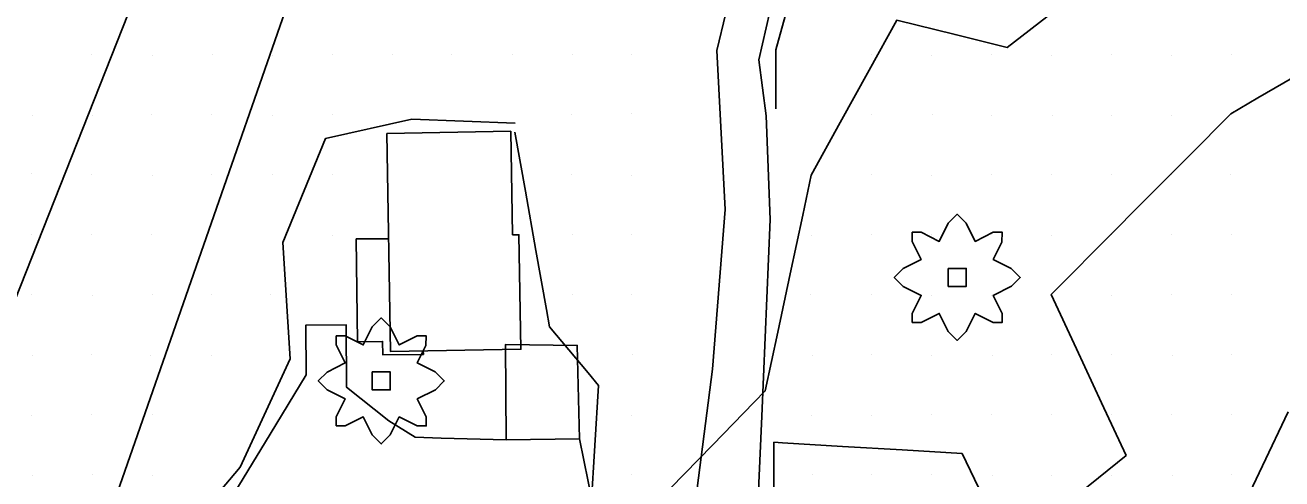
# Model space of a CAD drawing. Extents: x 1602514 to 1609837, y 863887 to 871157.
# Drawn here: x 1606307.1 to 1606621.5, y 866925.1 to 867038.4 of the extents above; entities that cross this region are included whole.
import ezdxf

# ---------------------------------------------------------------- set-up
doc = ezdxf.new("R2010")
doc.units = 0
for name, color, linetype in [('Environmental-New trees', 7, 'Continuous'), ('Survey-Buildings', 7, 'Continuous'), ('Survey-Edge of pavement', 7, 'Continuous'), ('Survey-Entrances', 7, 'Continuous'), ('Survey-Ridge Lines', 7, 'Continuous'), ('Survey-Spot dirt', 7, 'Continuous'), ('Survey-Vegetation trees', 7, 'Continuous'), ('Text General Notes', 7, 'Continuous'), ('USER-Stair wood', 7, 'Continuous')]:
    doc.layers.add(name, color=color, linetype=linetype)

msp = doc.modelspace()

# ---------------------------------------------------------------- linework, layer by layer
at = {"layer": 'Environmental-New trees'}
for points in [[(1606529.03, 866964.12), (1606529.03, 866966.37), (1606531.28, 866970.87), (1606526.78, 866973.12), (1606524.53, 866975.37), (1606526.72, 866977.57), (1606531.28, 866979.87), (1606529.03, 866984.38), (1606529.03, 866986.63), (1606531.28, 866986.63), (1606535.78, 866984.38), (1606538.03, 866988.88), (1606540.28, 866991.13), (1606542.53, 866988.88), (1606544.78, 866984.38), (1606549.28, 866986.63), (1606551.53, 866986.63), (1606551.45, 866984.2), (1606549.28, 866979.87), (1606553.78, 866977.62), (1606556.03, 866975.37), (1606553.84, 866973.18), (1606549.28, 866970.87), (1606551.53, 866966.37), (1606551.53, 866964.12), (1606549.28, 866964.12), (1606544.78, 866966.37), (1606542.53, 866961.87), (1606540.28, 866959.62), (1606538.03, 866961.87), (1606535.78, 866966.37), (1606531.28, 866964.12)], [(1606529.03, 866964.12), (1606529.03, 866966.37), (1606531.28, 866970.87), (1606526.78, 866973.12), (1606524.53, 866975.37), (1606526.72, 866977.57), (1606531.28, 866979.87), (1606529.03, 866984.38), (1606529.03, 866986.63), (1606531.28, 866986.63), (1606535.78, 866984.38), (1606538.03, 866988.88), (1606540.28, 866991.13), (1606542.53, 866988.88), (1606544.78, 866984.38), (1606549.28, 866986.63), (1606551.53, 866986.63), (1606551.45, 866984.2), (1606549.28, 866979.87), (1606553.78, 866977.62), (1606556.03, 866975.37), (1606553.84, 866973.18), (1606549.28, 866970.87), (1606551.53, 866966.37), (1606551.53, 866964.12), (1606549.28, 866964.12), (1606544.78, 866966.37), (1606542.53, 866961.87), (1606540.28, 866959.62), (1606538.03, 866961.87), (1606535.78, 866966.37), (1606531.28, 866964.12)], [(1606538.03, 866977.62), (1606542.53, 866977.62), (1606542.53, 866973.12), (1606538.03, 866973.12)], [(1606538.03, 866977.62), (1606542.53, 866977.62), (1606542.53, 866973.12), (1606538.03, 866973.12)], [(1606384.93, 866938.26), (1606384.93, 866940.51), (1606387.18, 866945.01), (1606382.68, 866947.26), (1606380.43, 866949.51), (1606382.62, 866951.7), (1606387.18, 866954.01), (1606384.93, 866958.51), (1606384.93, 866960.76), (1606387.18, 866960.76), (1606391.68, 866958.51), (1606393.93, 866963.01), (1606396.18, 866965.26), (1606398.43, 866963.01), (1606400.68, 866958.51), (1606405.19, 866960.76), (1606407.44, 866960.76), (1606407.35, 866958.34), (1606405.19, 866954.01), (1606409.69, 866951.76), (1606411.94, 866949.51), (1606409.74, 866947.32), (1606405.19, 866945.01), (1606407.44, 866940.51), (1606407.44, 866938.26), (1606405.19, 866938.26), (1606400.68, 866940.51), (1606398.43, 866936.01), (1606396.18, 866933.76), (1606393.93, 866936.01), (1606391.68, 866940.51), (1606387.18, 866938.26)], [(1606384.93, 866938.26), (1606384.93, 866940.51), (1606387.18, 866945.01), (1606382.68, 866947.26), (1606380.43, 866949.51), (1606382.62, 866951.7), (1606387.18, 866954.01), (1606384.93, 866958.51), (1606384.93, 866960.76), (1606387.18, 866960.76), (1606391.68, 866958.51), (1606393.93, 866963.01), (1606396.18, 866965.26), (1606398.43, 866963.01), (1606400.68, 866958.51), (1606405.19, 866960.76), (1606407.44, 866960.76), (1606407.35, 866958.34), (1606405.19, 866954.01), (1606409.69, 866951.76), (1606411.94, 866949.51), (1606409.74, 866947.32), (1606405.19, 866945.01), (1606407.44, 866940.51), (1606407.44, 866938.26), (1606405.19, 866938.26), (1606400.68, 866940.51), (1606398.43, 866936.01), (1606396.18, 866933.76), (1606393.93, 866936.01), (1606391.68, 866940.51), (1606387.18, 866938.26)], [(1606393.93, 866951.76), (1606398.43, 866951.76), (1606398.43, 866947.26), (1606393.93, 866947.26)], [(1606393.93, 866951.76), (1606398.43, 866951.76), (1606398.43, 866947.26), (1606393.93, 866947.26)]]:
    msp.add_lwpolyline(points, close=True, dxfattribs=at)
at = {"layer": 'Survey-Buildings'}
msp.add_lwpolyline([(1606397.54, 867011.34), (1606428.57, 867011.88), (1606429.02, 866986.01), (1606430.63, 866986.04), (1606431.13, 866957.43), (1606398.48, 866956.87), (1606397.54, 867011.34)], dxfattribs=at)
msp.add_lwpolyline([(1606397.54, 867011.34), (1606428.57, 867011.88), (1606429.02, 866986.01), (1606430.63, 866986.04), (1606431.13, 866957.43), (1606398.48, 866956.87), (1606397.54, 867011.34)], dxfattribs=at)
at = {"layer": 'Survey-Edge of pavement'}
msp.add_line((1606427.41, 866934.82), (1606445.78, 866935.07), dxfattribs=at)
msp.add_line((1606427.41, 866934.82), (1606445.78, 866935.07), dxfattribs=at)
msp.add_lwpolyline([(1606427.41, 866934.82), (1606427.29, 866958.63), (1606445.2, 866958.38), (1606445.78, 866935.07)], dxfattribs=at)
msp.add_lwpolyline([(1606427.41, 866934.82), (1606427.29, 866958.63), (1606445.2, 866958.38), (1606445.78, 866935.07)], dxfattribs=at)
at = {"layer": 'Survey-Entrances'}
for points in [[(1606489.61, 866901.67), (1606491.38, 866940.67), (1606493.5, 866989.86), (1606492.5, 867015.72), (1606490.65, 867029.71), (1606494.28, 867045.76), (1606504.2, 867058.76), (1606512.41, 867069.52), (1606530.05, 867082.64), (1606547.65, 867095.7), (1606562.81, 867110.84), (1606575.73, 867126.82), (1606587.76, 867146.76), (1606597.91, 867167.88), (1606614.2, 867185.95)], [(1606489.61, 866901.67), (1606491.38, 866940.67), (1606493.5, 866989.86), (1606492.5, 867015.72), (1606490.65, 867029.71), (1606494.28, 867045.76), (1606504.2, 867058.76), (1606512.41, 867069.52), (1606530.05, 867082.64), (1606547.65, 867095.7), (1606562.81, 867110.84), (1606575.73, 867126.82), (1606587.76, 867146.76), (1606597.91, 867167.88), (1606614.2, 867185.95)], [(1606466.47, 866903.86), (1606474.48, 866916.88), (1606479.06, 866952.47), (1606482.24, 866992.31), (1606480.1, 867032.07), (1606484.66, 867050.83), (1606501.7, 867071.56), (1606532.77, 867094.34), (1606555.23, 867114.14), (1606571.19, 867133.88), (1606592.18, 867172.66), (1606598.96, 867184.02)], [(1606466.47, 866903.86), (1606474.48, 866916.88), (1606479.06, 866952.47), (1606482.24, 866992.31), (1606480.1, 867032.07), (1606484.66, 867050.83), (1606501.7, 867071.56), (1606532.77, 867094.34), (1606555.23, 867114.14), (1606571.19, 867133.88), (1606592.18, 867172.66), (1606598.96, 867184.02)], [(1606314.03, 866870.33), (1606317.68, 866885.17), (1606331.98, 866890.51), (1606341.58, 866898.15), (1606354.86, 866914.05), (1606368.4, 866936.25), (1606377.43, 866951.01), (1606377.28, 866963.41), (1606387.37, 866963.53), (1606387.51, 866947.94), (1606398.05, 866939.54), (1606404.68, 866935.46), (1606411.18, 866935.22), (1606427.41, 866934.82)], [(1606314.03, 866870.33), (1606317.68, 866885.17), (1606331.98, 866890.51), (1606341.58, 866898.15), (1606354.86, 866914.05), (1606368.4, 866936.25), (1606377.43, 866951.01), (1606377.28, 866963.41), (1606387.37, 866963.53), (1606387.51, 866947.94), (1606398.05, 866939.54), (1606404.68, 866935.46), (1606411.18, 866935.22), (1606427.41, 866934.82)], [(1606445.78, 866935.07), (1606449, 866919.05), (1606459.6, 866907.42), (1606466.47, 866903.86)], [(1606445.78, 866935.07), (1606449, 866919.05), (1606459.6, 866907.42), (1606466.47, 866903.86)]]:
    msp.add_lwpolyline(points, dxfattribs=at)
at = {"layer": 'Survey-Ridge Lines'}
msp.add_lwpolyline([(1606494.9, 867017.45), (1606494.93, 867032.26), (1606498.09, 867043.66), (1606506.69, 867055.66)], dxfattribs=at)
msp.add_lwpolyline([(1606494.9, 867017.45), (1606494.93, 867032.26), (1606498.09, 867043.66), (1606506.69, 867055.66)], dxfattribs=at)
at = {"layer": 'Survey-Spot dirt'}
for p, q in [((1606323.8, 867031.01), (1606323.8, 867031.01)), ((1606323.8, 867031.01), (1606323.8, 867031.01)), ((1606338.93, 867030.84), (1606338.93, 867030.84)), ((1606338.93, 867030.84), (1606338.93, 867030.84)), ((1606353.86, 867031.17), (1606353.86, 867031.17)), ((1606353.86, 867031.17), (1606353.86, 867031.17)), ((1606368.91, 867030.75), (1606368.91, 867030.75)), ((1606368.91, 867030.75), (1606368.91, 867030.75)), ((1606383.98, 867031), (1606383.98, 867031)), ((1606383.98, 867031), (1606383.98, 867031)), ((1606398.88, 867031.05), (1606398.88, 867031.05)), ((1606398.88, 867031.05), (1606398.88, 867031.05)), ((1606413.81, 867030.99), (1606413.81, 867030.99)), ((1606413.81, 867030.99), (1606413.81, 867030.99)), ((1606428.91, 867031.15), (1606428.91, 867031.15)), ((1606428.91, 867031.15), (1606428.91, 867031.15)), ((1606443.92, 867031.07), (1606443.92, 867031.07)), ((1606443.92, 867031.07), (1606443.92, 867031.07)), ((1606458.88, 867031.13), (1606458.88, 867031.13)), ((1606458.88, 867031.13), (1606458.88, 867031.13)), ((1606518.87, 867030.96), (1606518.87, 867030.96)), ((1606518.87, 867030.96), (1606518.87, 867030.96)), ((1606533.87, 867030.93), (1606533.87, 867030.93)), ((1606533.87, 867030.93), (1606533.87, 867030.93)), ((1606548.85, 867030.96), (1606548.85, 867030.96)), ((1606548.85, 867030.96), (1606548.85, 867030.96)), ((1606563.87, 867030.93), (1606563.87, 867030.93)), ((1606563.87, 867030.93), (1606563.87, 867030.93)), ((1606578.94, 867030.99), (1606578.94, 867030.99)), ((1606578.94, 867030.99), (1606578.94, 867030.99)), ((1606593.97, 867030.88), (1606593.97, 867030.88)), ((1606593.97, 867030.88), (1606593.97, 867030.88)), ((1606608.92, 867030.96), (1606608.92, 867030.96)), ((1606608.92, 867030.96), (1606608.92, 867030.96)), ((1606308.87, 867015.92), (1606308.87, 867015.92)), ((1606308.87, 867015.92), (1606308.87, 867015.92)), ((1606323.99, 867015.77), (1606323.99, 867015.77)), ((1606323.99, 867015.77), (1606323.99, 867015.77)), ((1606338.74, 867015.99), (1606338.74, 867015.99)), ((1606338.74, 867015.99), (1606338.74, 867015.99)), ((1606353.72, 867016.14), (1606353.72, 867016.14)), ((1606353.72, 867016.14), (1606353.72, 867016.14)), ((1606368.85, 867015.9), (1606368.85, 867015.9)), ((1606368.85, 867015.9), (1606368.85, 867015.9)), ((1606383.96, 867016.03), (1606383.96, 867016.03)), ((1606383.96, 867016.03), (1606383.96, 867016.03)), ((1606443.88, 867016.02), (1606443.88, 867016.02)), ((1606443.88, 867016.02), (1606443.88, 867016.02)), ((1606458.81, 867016.24), (1606458.81, 867016.24)), ((1606458.81, 867016.24), (1606458.81, 867016.24)), ((1606518.79, 867016.12), (1606518.79, 867016.12)), ((1606518.79, 867016.12), (1606518.79, 867016.12)), ((1606533.98, 867016), (1606533.98, 867016)), ((1606533.98, 867016), (1606533.98, 867016)), ((1606548.95, 867015.93), (1606548.95, 867015.93)), ((1606548.95, 867015.93), (1606548.95, 867015.93)), ((1606563.99, 867015.93), (1606563.99, 867015.93)), ((1606563.99, 867015.93), (1606563.99, 867015.93)), ((1606578.79, 867015.94), (1606578.79, 867015.94)), ((1606578.79, 867015.94), (1606578.79, 867015.94)), ((1606593.99, 867015.87), (1606593.99, 867015.87)), ((1606593.99, 867015.87), (1606593.99, 867015.87)), ((1606608.73, 867016.26), (1606608.73, 867016.26)), ((1606608.73, 867016.26), (1606608.73, 867016.26)), ((1606308.74, 867001.32), (1606308.74, 867001.32)), ((1606308.74, 867001.32), (1606308.74, 867001.32)), ((1606323.71, 867001.06), (1606323.71, 867001.06)), ((1606323.71, 867001.06), (1606323.71, 867001.06)), ((1606338.86, 867000.83), (1606338.86, 867000.83)), ((1606338.86, 867000.83), (1606338.86, 867000.83)), ((1606353.8, 867001.03), (1606353.8, 867001.03)), ((1606353.8, 867001.03), (1606353.8, 867001.03)), ((1606368.86, 867000.98), (1606368.86, 867000.98)), ((1606368.86, 867000.98), (1606368.86, 867000.98)), ((1606384.05, 867001.06), (1606384.05, 867001.06)), ((1606384.05, 867001.06), (1606384.05, 867001.06)), ((1606443.75, 867001.02), (1606443.75, 867001.02)), ((1606443.75, 867001.02), (1606443.75, 867001.02)), ((1606458.75, 867000.71), (1606458.75, 867000.71)), ((1606458.75, 867000.71), (1606458.75, 867000.71)), ((1606503.75, 867000.94), (1606503.75, 867000.94)), ((1606503.75, 867000.94), (1606503.75, 867000.94)), ((1606518.81, 867001.04), (1606518.81, 867001.04)), ((1606518.81, 867001.04), (1606518.81, 867001.04)), ((1606533.92, 867000.93), (1606533.92, 867000.93)), ((1606533.92, 867000.93), (1606533.92, 867000.93)), ((1606548.81, 867001.02), (1606548.81, 867001.02)), ((1606548.81, 867001.02), (1606548.81, 867001.02)), ((1606563.97, 867001.15), (1606563.97, 867001.15)), ((1606563.97, 867001.15), (1606563.97, 867001.15)), ((1606578.82, 867000.97), (1606578.82, 867000.97)), ((1606578.82, 867000.97), (1606578.82, 867000.97)), ((1606593.93, 867000.96), (1606593.93, 867000.96)), ((1606593.93, 867000.96), (1606593.93, 867000.96)), ((1606608.76, 867001.03), (1606608.76, 867001.03)), ((1606608.76, 867001.03), (1606608.76, 867001.03)), ((1606308.73, 866985.97), (1606308.73, 866985.97)), ((1606308.73, 866985.97), (1606308.73, 866985.97)), ((1606323.72, 866986.05), (1606323.72, 866986.05)), ((1606323.72, 866986.05), (1606323.72, 866986.05)), ((1606338.76, 866986), (1606338.76, 866986)), ((1606338.76, 866986), (1606338.76, 866986)), ((1606384.03, 866985.88), (1606384.03, 866985.88)), ((1606384.03, 866985.88), (1606384.03, 866985.88)), ((1606444.01, 866986.13), (1606444.01, 866986.13)), ((1606444.01, 866986.13), (1606444.01, 866986.13)), ((1606458.82, 866986.01), (1606458.82, 866986.01)), ((1606458.82, 866986.01), (1606458.82, 866986.01)), ((1606503.81, 866985.94), (1606503.81, 866985.94)), ((1606503.81, 866985.94), (1606503.81, 866985.94)), ((1606518.87, 866986.08), (1606518.87, 866986.08)), ((1606518.87, 866986.08), (1606518.87, 866986.08)), ((1606533.83, 866986.03), (1606533.83, 866986.03)), ((1606533.83, 866986.03), (1606533.83, 866986.03)), ((1606548.95, 866986.06), (1606548.95, 866986.06)), ((1606548.95, 866986.06), (1606548.95, 866986.06)), ((1606563.83, 866985.9), (1606563.83, 866985.9)), ((1606563.83, 866985.9), (1606563.83, 866985.9)), ((1606578.88, 866985.98), (1606578.88, 866985.98)), ((1606578.88, 866985.98), (1606578.88, 866985.98)), ((1606593.83, 866986.07), (1606593.83, 866986.07)), ((1606593.83, 866986.07), (1606593.83, 866986.07)), ((1606608.89, 866986), (1606608.89, 866986)), ((1606608.89, 866986), (1606608.89, 866986)), ((1606308.78, 866971.02), (1606308.78, 866971.02)), ((1606308.78, 866971.02), (1606308.78, 866971.02)), ((1606338.83, 866971.08), (1606338.83, 866971.08)), ((1606338.83, 866971.08), (1606338.83, 866971.08)), ((1606353.69, 866971.21), (1606353.69, 866971.21)), ((1606353.69, 866971.21), (1606353.69, 866971.21)), ((1606368.59, 866971.09), (1606368.59, 866971.09)), ((1606368.59, 866971.09), (1606368.59, 866971.09)), ((1606444.04, 866971.06), (1606444.04, 866971.06)), ((1606444.04, 866971.06), (1606444.04, 866971.06)), ((1606458.85, 866971.06), (1606458.85, 866971.06)), ((1606458.85, 866971.06), (1606458.85, 866971.06)), ((1606503.67, 866971.05), (1606503.67, 866971.05)), ((1606503.67, 866971.05), (1606503.67, 866971.05)), ((1606518.84, 866971), (1606518.84, 866971)), ((1606518.84, 866971), (1606518.84, 866971)), ((1606563.78, 866971.08), (1606563.78, 866971.08)), ((1606563.78, 866971.08), (1606563.78, 866971.08)), ((1606593.9, 866971.01), (1606593.9, 866971.01)), ((1606593.9, 866971.01), (1606593.9, 866971.01)), ((1606608.86, 866970.99), (1606608.86, 866970.99)), ((1606608.86, 866970.99), (1606608.86, 866970.99)), ((1606323.82, 866970.94), (1606323.82, 866970.94)), ((1606323.82, 866970.94), (1606323.82, 866970.94)), ((1606533.82, 866970.93), (1606533.82, 866970.93)), ((1606533.82, 866970.93), (1606533.82, 866970.93)), ((1606548.83, 866970.95), (1606548.83, 866970.95)), ((1606548.83, 866970.95), (1606548.83, 866970.95)), ((1606578.85, 866970.84), (1606578.85, 866970.84)), ((1606578.85, 866970.84), (1606578.85, 866970.84)), ((1606308.81, 866955.86), (1606308.81, 866955.86)), ((1606308.81, 866955.86), (1606308.81, 866955.86)), ((1606323.75, 866956.14), (1606323.75, 866956.14)), ((1606323.75, 866956.14), (1606323.75, 866956.14)), ((1606338.57, 866955.81), (1606338.57, 866955.81)), ((1606338.57, 866955.81), (1606338.57, 866955.81)), ((1606353.66, 866955.91), (1606353.66, 866955.91)), ((1606353.66, 866955.91), (1606353.66, 866955.91)), ((1606458.96, 866956.14), (1606458.96, 866956.14)), ((1606458.96, 866956.14), (1606458.96, 866956.14)), ((1606503.96, 866955.98), (1606503.96, 866955.98)), ((1606503.96, 866955.98), (1606503.96, 866955.98)), ((1606518.93, 866956.04), (1606518.93, 866956.04)), ((1606518.93, 866956.04), (1606518.93, 866956.04)), ((1606533.93, 866955.93), (1606533.93, 866955.93)), ((1606533.93, 866955.93), (1606533.93, 866955.93)), ((1606549.04, 866955.8), (1606549.04, 866955.8)), ((1606549.04, 866955.8), (1606549.04, 866955.8)), ((1606563.83, 866956.09), (1606563.83, 866956.09)), ((1606563.83, 866956.09), (1606563.83, 866956.09)), ((1606578.86, 866956.04), (1606578.86, 866956.04)), ((1606578.86, 866956.04), (1606578.86, 866956.04)), ((1606594.07, 866955.98), (1606594.07, 866955.98)), ((1606594.07, 866955.98), (1606594.07, 866955.98)), ((1606608.92, 866956.05), (1606608.92, 866956.05)), ((1606608.92, 866956.05), (1606608.92, 866956.05)), ((1606308.76, 866940.95), (1606308.76, 866940.95)), ((1606308.76, 866940.95), (1606308.76, 866940.95)), ((1606323.62, 866941.09), (1606323.62, 866941.09)), ((1606323.62, 866941.09), (1606323.62, 866941.09)), ((1606338.85, 866941.04), (1606338.85, 866941.04)), ((1606338.85, 866941.04), (1606338.85, 866941.04)), ((1606458.79, 866940.93), (1606458.79, 866940.93)), ((1606458.79, 866940.93), (1606458.79, 866940.93)), ((1606503.84, 866940.84), (1606503.84, 866940.84)), ((1606503.84, 866940.84), (1606503.84, 866940.84)), ((1606518.88, 866940.95), (1606518.88, 866940.95)), ((1606518.88, 866940.95), (1606518.88, 866940.95)), ((1606533.77, 866941.05), (1606533.77, 866941.05)), ((1606533.77, 866941.05), (1606533.77, 866941.05)), ((1606548.93, 866941.08), (1606548.93, 866941.08)), ((1606548.93, 866941.08), (1606548.93, 866941.08)), ((1606563.91, 866941.11), (1606563.91, 866941.11)), ((1606563.91, 866941.11), (1606563.91, 866941.11)), ((1606578.94, 866941.07), (1606578.94, 866941.07)), ((1606578.94, 866941.07), (1606578.94, 866941.07)), ((1606593.82, 866941.07), (1606593.82, 866941.07)), ((1606593.82, 866941.07), (1606593.82, 866941.07)), ((1606608.8, 866941), (1606608.8, 866941)), ((1606608.8, 866941), (1606608.8, 866941)), ((1606308.87, 866925.99), (1606308.87, 866925.99)), ((1606308.87, 866925.99), (1606308.87, 866925.99)), ((1606323.84, 866926.14), (1606323.84, 866926.14)), ((1606323.84, 866926.14), (1606323.84, 866926.14)), ((1606338.92, 866925.94), (1606338.92, 866925.94)), ((1606338.92, 866925.94), (1606338.92, 866925.94)), ((1606458.78, 866926.08), (1606458.78, 866926.08)), ((1606458.78, 866926.08), (1606458.78, 866926.08)), ((1606504.01, 866926.12), (1606504.01, 866926.12)), ((1606504.01, 866926.12), (1606504.01, 866926.12)), ((1606518.85, 866926.15), (1606518.85, 866926.15)), ((1606518.85, 866926.15), (1606518.85, 866926.15)), ((1606533.88, 866926.05), (1606533.88, 866926.05)), ((1606533.88, 866926.05), (1606533.88, 866926.05)), ((1606548.98, 866925.98), (1606548.98, 866925.98)), ((1606548.98, 866925.98), (1606548.98, 866925.98)), ((1606563.96, 866925.88), (1606563.96, 866925.88)), ((1606563.96, 866925.88), (1606563.96, 866925.88)), ((1606578.93, 866925.95), (1606578.93, 866925.95)), ((1606578.93, 866925.95), (1606578.93, 866925.95)), ((1606594.05, 866925.99), (1606594.05, 866925.99)), ((1606594.05, 866925.99), (1606594.05, 866925.99)), ((1606608.86, 866926.07), (1606608.86, 866926.07)), ((1606608.86, 866926.07), (1606608.86, 866926.07))]:
    msp.add_line(p, q, dxfattribs=at)
at = {"layer": 'Survey-Vegetation trees'}
for points in [[(1606468.55, 866922.7), (1606479.01, 866933.44), (1606489.48, 866944.19), (1606492.25, 866947.03), (1606495.37, 866961.65), (1606498.49, 866976.26), (1606501.61, 866990.88), (1606503.75, 867000.94), (1606511.01, 867014.06), (1606518.27, 867027.17), (1606525.16, 867039.61), (1606539.72, 867036.03), (1606552.78, 867032.82), (1606564.51, 867041.9)], [(1606468.55, 866922.7), (1606479.01, 866933.44), (1606489.48, 866944.19), (1606492.25, 866947.03), (1606495.37, 866961.65), (1606498.49, 866976.26), (1606501.61, 866990.88), (1606503.75, 867000.94), (1606511.01, 867014.06), (1606518.27, 867027.17), (1606525.16, 867039.61), (1606539.72, 867036.03), (1606552.78, 867032.82), (1606564.51, 867041.9)], [(1606628.46, 867027.75), (1606615.52, 867020.21), (1606608.73, 867016.26), (1606598.19, 867005.66), (1606587.64, 866995.06), (1606577.1, 866984.47), (1606566.55, 866973.87), (1606563.78, 866971.08), (1606570.1, 866957.56), (1606576.41, 866944.03), (1606582.53, 866930.92), (1606570.87, 866921.48)], [(1606628.46, 867027.75), (1606615.52, 867020.21), (1606608.73, 867016.26), (1606598.19, 867005.66), (1606587.64, 866995.06), (1606577.1, 866984.47), (1606566.55, 866973.87), (1606563.78, 866971.08), (1606570.1, 866957.56), (1606576.41, 866944.03), (1606582.53, 866930.92), (1606570.87, 866921.48)], [(1606052.88, 866916.76), (1606086.48, 866874.2), (1606095.29, 866876.76), (1606126.71, 866839.77), (1606140.22, 866837.78), (1606166.37, 866850.44), (1606190.68, 866856.56), (1606203.9, 866852.29), (1606229.78, 866846.32), (1606302.42, 866856.27), (1606315.5, 866887.14), (1606332.28, 866894.11), (1606360.85, 866927.97), (1606373.39, 866955.03), (1606371.56, 866984.07), (1606382.23, 867010.1), (1606403.83, 867014.94), (1606429.71, 867013.94)], [(1606052.88, 866916.76), (1606086.48, 866874.2), (1606095.29, 866876.76), (1606126.71, 866839.77), (1606140.22, 866837.78), (1606166.37, 866850.44), (1606190.68, 866856.56), (1606203.9, 866852.29), (1606229.78, 866846.32), (1606302.42, 866856.27), (1606315.5, 866887.14), (1606332.28, 866894.11), (1606360.85, 866927.97), (1606373.39, 866955.03), (1606371.56, 866984.07), (1606382.23, 867010.1), (1606403.83, 867014.94), (1606429.71, 867013.94)], [(1606429.62, 867011.64), (1606432.25, 866996.88), (1606434.88, 866982.11), (1606437.52, 866967.34), (1606438.29, 866963.02), (1606447.91, 866951.51), (1606450.55, 866948.36), (1606449.61, 866933.39), (1606448.68, 866918.42)], [(1606429.62, 867011.64), (1606432.25, 866996.88), (1606434.88, 866982.11), (1606437.52, 866967.34), (1606438.29, 866963.02), (1606447.91, 866951.51), (1606450.55, 866948.36), (1606449.61, 866933.39), (1606448.68, 866918.42)], [(1606627.23, 866895.5), (1606617.37, 866906.7), (1606610.25, 866914.79), (1606616.65, 866928.27), (1606623.05, 866941.75)], [(1606627.23, 866895.5), (1606617.37, 866906.7), (1606610.25, 866914.79), (1606616.65, 866928.27), (1606623.05, 866941.75)], [(1606546.65, 866920.66), (1606541.5, 866931.38), (1606526.52, 866932.27), (1606511.55, 866933.16), (1606496.57, 866934.05), (1606494.4, 866934.18), (1606494.4, 866919.18)], [(1606546.65, 866920.66), (1606541.5, 866931.38), (1606526.52, 866932.27), (1606511.55, 866933.16), (1606496.57, 866934.05), (1606494.4, 866934.18), (1606494.4, 866919.18)]]:
    msp.add_lwpolyline(points, dxfattribs=at)
at = {"layer": 'Text General Notes'}
msp.add_line((1606251.67, 866696.47), (1606660.14, 867868.06), dxfattribs=at)
msp.add_line((1606251.67, 866696.47), (1606660.14, 867868.06), dxfattribs=at)
msp.add_lwpolyline([(1606145.12, 866742.53), (1606660.14, 867868.06), (1606200.89, 866708.24)], dxfattribs=at)
msp.add_lwpolyline([(1606145.12, 866742.53), (1606660.14, 867868.06), (1606200.89, 866708.24)], dxfattribs=at)
at = {"layer": 'USER-Stair wood'}
msp.add_lwpolyline([(1606398, 866985), (1606389.94, 866984.97), (1606390.2, 866959.3), (1606396.51, 866959.37), (1606396.54, 866956.05), (1606406.71, 866956.14), (1606406.7, 866957.01)], dxfattribs=at)
msp.add_lwpolyline([(1606398, 866985), (1606389.94, 866984.97), (1606390.2, 866959.3), (1606396.51, 866959.37), (1606396.54, 866956.05), (1606406.71, 866956.14), (1606406.7, 866957.01)], dxfattribs=at)

doc.saveas('drawing.dxf')
